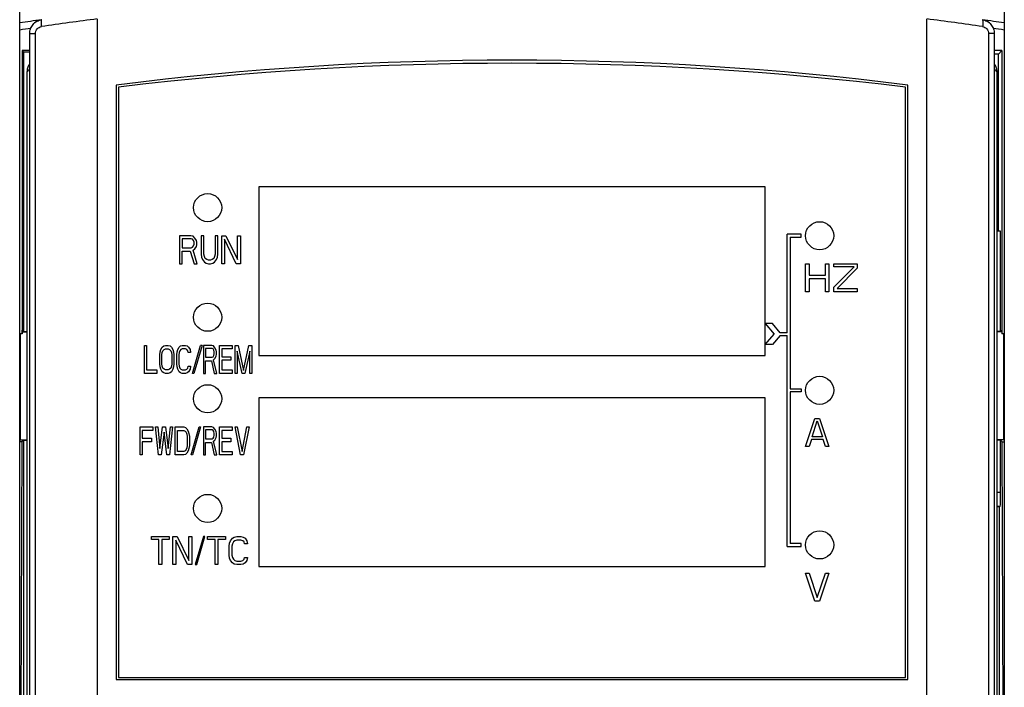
# Model space of a CAD drawing. Header units: millimetres. Extents: x 1117 to 38156, y -1945 to 7303.
# Tile 671 of 831: x 22904 to 22974, y 1904 to 1952. Entities that reach past the tile are written whole.
import ezdxf

# ---------------------------------------------------------------- set-up
doc = ezdxf.new("R2010")
doc.units = ezdxf.units.MM

msp = doc.modelspace()

# ---------------------------------------------------------------- linework, layer by layer
at = {"color": 7, "linetype": 'Continuous'}
for p, q in [((22903.958, 1795.998), (22903.958, 1964.498)), ((22973.958, 1964.498), (22973.958, 1795.998)), ((22909.458, 1951.701), (22909.458, 1867.318)), ((22968.458, 1867.318), (22968.458, 1951.701)), ((22904.633, 1950.667), (22904.633, 1948.139)), ((22904.653, 1950.67), (22905.055, 1950.67)), ((22904.653, 1867.802), (22904.653, 1950.67)), ((22905.055, 1867.802), (22905.055, 1950.67)), ((22973.264, 1950.67), (22972.862, 1950.67)), ((22972.862, 1950.67), (22972.862, 1867.802)), ((22973.264, 1950.67), (22973.264, 1867.8)), ((22973.284, 1948.139), (22973.284, 1950.667)), ((22904.633, 1949.456), (22904.107, 1949.456)), ((22904.107, 1949.456), (22904.211, 1949.351)), ((22904.107, 1949.456), (22904.107, 1929.308)), ((22904.633, 1949.351), (22904.211, 1949.351)), ((22904.211, 1949.351), (22904.211, 1929.475)), ((22973.81, 1949.456), (22973.284, 1949.456)), ((22973.569, 1949.215), (22973.284, 1949.215)), ((22973.81, 1949.456), (22973.569, 1949.215)), ((22973.569, 1936.608), (22973.569, 1949.215)), ((22973.81, 1949.456), (22973.81, 1929.308)), ((22904.458, 1947.936), (22904.633, 1948.139)), ((22904.458, 1947.936), (22904.458, 1867.608)), ((22973.458, 1947.936), (22973.284, 1948.139)), ((22973.458, 1867.608), (22973.458, 1947.936)), ((22910.808, 1947.008), (22910.808, 1904.708)), ((22967.108, 1904.708), (22967.108, 1947.008)), ((22910.958, 1946.858), (22910.958, 1904.858)), ((22966.958, 1904.858), (22966.958, 1946.858)), ((22956.958, 1939.758), (22920.958, 1939.758)), ((22920.958, 1939.758), (22920.958, 1927.758)), ((22956.958, 1927.758), (22956.958, 1939.758)), ((22973.705, 1936.608), (22973.458, 1936.608)), ((22973.705, 1929.475), (22973.705, 1936.608)), ((22916.108, 1936.288), (22915.308, 1936.288)), ((22915.308, 1936.288), (22915.308, 1934.288)), ((22916.142, 1936.075), (22915.508, 1936.075)), ((22915.508, 1936.075), (22915.508, 1935.437)), ((22916.275, 1936.246), (22916.108, 1936.288)), ((22916.242, 1936.033), (22916.142, 1936.075)), ((22916.308, 1935.948), (22916.242, 1936.033)), ((22916.408, 1936.118), (22916.275, 1936.246)), ((22916.342, 1935.82), (22916.308, 1935.948)), ((22916.342, 1935.692), (22916.342, 1935.82)), ((22916.508, 1935.948), (22916.408, 1936.118)), ((22916.542, 1935.82), (22916.508, 1935.948)), ((22916.542, 1935.65), (22916.542, 1935.82)), ((22917.042, 1936.288), (22916.842, 1936.288)), ((22916.842, 1936.288), (22916.842, 1934.969)), ((22917.042, 1934.969), (22917.042, 1936.288)), ((22918.042, 1936.288), (22917.842, 1936.288)), ((22917.842, 1936.288), (22917.842, 1934.969)), ((22918.042, 1934.969), (22918.042, 1936.288)), ((22918.308, 1936.288), (22918.608, 1936.288)), ((22918.308, 1934.288), (22918.308, 1936.288)), ((22919.342, 1934.288), (22918.508, 1936.033)), ((22918.508, 1936.033), (22918.508, 1934.288)), ((22918.608, 1936.288), (22919.442, 1934.586)), ((22919.442, 1936.288), (22919.642, 1936.288)), ((22919.442, 1934.586), (22919.442, 1936.288)), ((22919.642, 1936.288), (22919.642, 1934.288)), ((22959.538, 1936.388), (22958.538, 1936.388)), ((22958.538, 1929.388), (22958.538, 1936.388)), ((22958.738, 1936.188), (22959.538, 1936.188)), ((22958.738, 1936.188), (22958.738, 1925.388)), ((22959.538, 1936.188), (22959.538, 1936.388)), ((22915.508, 1935.437), (22916.142, 1935.437)), ((22915.508, 1935.182), (22916.075, 1935.182)), ((22915.508, 1934.288), (22915.508, 1935.182)), ((22916.075, 1935.182), (22916.342, 1934.288)), ((22916.142, 1935.437), (22916.242, 1935.48)), ((22916.242, 1935.48), (22916.308, 1935.565)), ((22916.275, 1935.267), (22916.408, 1935.352)), ((22916.575, 1934.288), (22916.275, 1935.267)), ((22916.308, 1935.565), (22916.342, 1935.692)), ((22916.408, 1935.352), (22916.508, 1935.522)), ((22916.508, 1935.522), (22916.542, 1935.65)), ((22916.842, 1934.969), (22916.875, 1934.756)), ((22916.875, 1934.756), (22916.942, 1934.586)), ((22916.942, 1934.586), (22917.075, 1934.416)), ((22917.075, 1934.799), (22917.042, 1934.969)), ((22917.142, 1934.671), (22917.075, 1934.799)), ((22917.075, 1934.416), (22917.208, 1934.331)), ((22917.242, 1934.586), (22917.142, 1934.671)), ((22917.208, 1934.331), (22917.375, 1934.288)), ((22917.375, 1934.543), (22917.242, 1934.586)), ((22917.508, 1934.543), (22917.375, 1934.543)), ((22917.642, 1934.586), (22917.508, 1934.543)), ((22917.508, 1934.288), (22917.675, 1934.331)), ((22917.742, 1934.671), (22917.642, 1934.586)), ((22917.675, 1934.331), (22917.808, 1934.416)), ((22917.808, 1934.799), (22917.742, 1934.671)), ((22917.842, 1934.969), (22917.808, 1934.799)), ((22917.808, 1934.416), (22917.942, 1934.586)), ((22917.942, 1934.586), (22918.008, 1934.756)), ((22918.008, 1934.756), (22918.042, 1934.969)), ((22915.308, 1934.288), (22915.508, 1934.288)), ((22916.342, 1934.288), (22916.575, 1934.288)), ((22917.375, 1934.288), (22917.508, 1934.288)), ((22918.508, 1934.288), (22918.308, 1934.288)), ((22919.642, 1934.288), (22919.342, 1934.288)), ((22959.838, 1934.288), (22960.088, 1934.288)), ((22959.838, 1932.288), (22959.838, 1934.288)), ((22960.088, 1934.288), (22960.088, 1933.48)), ((22961.255, 1934.288), (22961.505, 1934.288)), ((22961.255, 1933.48), (22961.255, 1934.288)), ((22961.505, 1934.288), (22961.505, 1932.288)), ((22961.838, 1934.288), (22963.505, 1934.288)), ((22961.838, 1934.075), (22961.838, 1934.288)), ((22963.297, 1934.075), (22961.838, 1934.075)), ((22961.838, 1932.629), (22963.297, 1934.075)), ((22963.505, 1933.99), (22962.088, 1932.543)), ((22963.505, 1934.288), (22963.505, 1933.99)), ((22960.088, 1933.48), (22961.255, 1933.48)), ((22961.255, 1933.224), (22960.088, 1933.224)), ((22960.088, 1933.224), (22960.088, 1932.288)), ((22961.255, 1932.288), (22961.255, 1933.224)), ((22960.088, 1932.288), (22959.838, 1932.288)), ((22961.505, 1932.288), (22961.255, 1932.288)), ((22961.838, 1932.288), (22961.838, 1932.629)), ((22963.505, 1932.288), (22961.838, 1932.288)), ((22962.088, 1932.543), (22963.505, 1932.543)), ((22963.505, 1932.543), (22963.505, 1932.288)), ((22904.107, 1929.308), (22904.108, 1929.579)), ((22904.107, 1929.448), (22904.458, 1929.448)), ((22904.108, 1929.579), (22904.211, 1929.475)), ((22904.211, 1929.475), (22904.458, 1929.475)), ((22957.493, 1930.038), (22956.971, 1930.038)), ((22956.971, 1930.038), (22957.6, 1929.288)), ((22958.038, 1929.388), (22957.493, 1930.038)), ((22973.705, 1929.475), (22973.458, 1929.475)), ((22973.81, 1929.448), (22973.458, 1929.448)), ((22973.809, 1929.579), (22973.705, 1929.475)), ((22973.809, 1929.579), (22973.81, 1929.308)), ((22904.107, 1929.308), (22903.958, 1929.308)), ((22903.972, 1929.308), (22903.972, 1921.768)), ((22956.971, 1928.538), (22957.6, 1929.288)), ((22958.038, 1929.188), (22957.493, 1928.538)), ((22958.538, 1929.388), (22958.038, 1929.388)), ((22958.038, 1929.188), (22958.538, 1929.188)), ((22958.538, 1914.188), (22958.538, 1929.188)), ((22973.958, 1929.308), (22973.81, 1929.308)), ((22973.944, 1921.768), (22973.944, 1929.308)), ((22912.808, 1928.488), (22912.958, 1928.488)), ((22912.808, 1926.488), (22912.808, 1928.488)), ((22912.958, 1928.488), (22912.958, 1926.743)), ((22913.933, 1928.02), (22913.983, 1928.19)), ((22913.983, 1928.19), (22914.083, 1928.36)), ((22914.083, 1928.36), (22914.183, 1928.446)), ((22914.083, 1927.977), (22914.133, 1928.105)), ((22914.133, 1928.105), (22914.208, 1928.19)), ((22914.183, 1928.446), (22914.308, 1928.488)), ((22914.208, 1928.19), (22914.308, 1928.233)), ((22914.308, 1928.488), (22914.508, 1928.488)), ((22914.308, 1928.233), (22914.508, 1928.233)), ((22914.508, 1928.488), (22914.633, 1928.446)), ((22914.508, 1928.233), (22914.608, 1928.19)), ((22914.608, 1928.19), (22914.683, 1928.105)), ((22914.633, 1928.446), (22914.733, 1928.36)), ((22914.683, 1928.105), (22914.733, 1927.977)), ((22914.733, 1928.36), (22914.833, 1928.19)), ((22914.833, 1928.19), (22914.883, 1928.02)), ((22915.133, 1928.02), (22915.183, 1928.19)), ((22915.183, 1928.19), (22915.283, 1928.36)), ((22915.283, 1928.36), (22915.383, 1928.446)), ((22915.333, 1928.105), (22915.283, 1927.977)), ((22915.408, 1928.19), (22915.333, 1928.105)), ((22915.383, 1928.446), (22915.508, 1928.488)), ((22915.508, 1928.233), (22915.408, 1928.19)), ((22915.508, 1928.488), (22915.733, 1928.488)), ((22915.733, 1928.233), (22915.508, 1928.233)), ((22915.733, 1928.488), (22915.858, 1928.446)), ((22915.833, 1928.19), (22915.733, 1928.233)), ((22915.908, 1928.105), (22915.833, 1928.19)), ((22915.858, 1928.446), (22915.958, 1928.36)), ((22915.933, 1927.977), (22915.908, 1928.105)), ((22915.958, 1928.36), (22916.058, 1928.19)), ((22916.058, 1928.19), (22916.083, 1927.977)), ((22916.235, 1926.488), (22916.808, 1928.488)), ((22916.912, 1928.488), (22916.339, 1926.488)), ((22916.912, 1928.488), (22916.808, 1928.488)), ((22917.608, 1928.488), (22917.008, 1928.488)), ((22917.008, 1928.488), (22917.008, 1926.488)), ((22917.633, 1928.275), (22917.158, 1928.275)), ((22917.158, 1928.275), (22917.158, 1927.637)), ((22917.733, 1928.446), (22917.608, 1928.488)), ((22917.708, 1928.233), (22917.633, 1928.275)), ((22917.758, 1928.148), (22917.708, 1928.233)), ((22917.833, 1928.318), (22917.733, 1928.446)), ((22917.783, 1928.02), (22917.758, 1928.148)), ((22917.908, 1928.148), (22917.833, 1928.318)), ((22917.933, 1928.02), (22917.908, 1928.148)), ((22918.158, 1928.488), (22919.058, 1928.488)), ((22918.158, 1926.488), (22918.158, 1928.488)), ((22919.058, 1928.233), (22918.308, 1928.233)), ((22918.308, 1928.233), (22918.308, 1927.68)), ((22919.058, 1928.488), (22919.058, 1928.233)), ((22919.258, 1928.488), (22919.483, 1928.488)), ((22919.258, 1926.488), (22919.258, 1928.488)), ((22919.758, 1926.488), (22919.408, 1928.063)), ((22919.408, 1928.063), (22919.408, 1926.488)), ((22919.483, 1928.488), (22919.858, 1926.701)), ((22919.858, 1926.701), (22920.233, 1928.488)), ((22920.308, 1928.063), (22919.958, 1926.488)), ((22920.233, 1928.488), (22920.458, 1928.488)), ((22920.308, 1926.488), (22920.308, 1928.063)), ((22920.458, 1928.488), (22920.458, 1926.488)), ((22957.493, 1928.538), (22956.971, 1928.538)), ((22913.908, 1927.807), (22913.933, 1928.02)), ((22913.908, 1927.169), (22913.908, 1927.807)), ((22914.058, 1927.807), (22914.083, 1927.977)), ((22914.058, 1927.169), (22914.058, 1927.807)), ((22914.733, 1927.977), (22914.758, 1927.807)), ((22914.758, 1927.807), (22914.758, 1927.169)), ((22914.883, 1928.02), (22914.908, 1927.807)), ((22914.908, 1927.807), (22914.908, 1927.169)), ((22915.108, 1927.807), (22915.133, 1928.02)), ((22915.108, 1927.169), (22915.108, 1927.807)), ((22915.283, 1927.977), (22915.258, 1927.807)), ((22915.258, 1927.807), (22915.258, 1927.169)), ((22916.083, 1927.977), (22915.933, 1927.977)), ((22917.158, 1927.637), (22917.633, 1927.637)), ((22917.158, 1927.382), (22917.583, 1927.382)), ((22917.158, 1926.488), (22917.158, 1927.382)), ((22917.583, 1927.382), (22917.783, 1926.488)), ((22917.633, 1927.637), (22917.708, 1927.68)), ((22917.708, 1927.68), (22917.758, 1927.765)), ((22917.733, 1927.467), (22917.833, 1927.552)), ((22917.958, 1926.488), (22917.733, 1927.467)), ((22917.758, 1927.765), (22917.783, 1927.892)), ((22917.783, 1927.892), (22917.783, 1928.02)), ((22917.833, 1927.552), (22917.908, 1927.722)), ((22917.908, 1927.722), (22917.933, 1927.85)), ((22917.933, 1927.85), (22917.933, 1928.02)), ((22918.308, 1927.68), (22918.958, 1927.68)), ((22918.958, 1927.424), (22918.308, 1927.424)), ((22918.308, 1927.424), (22918.308, 1926.743)), ((22918.958, 1927.68), (22918.958, 1927.424)), ((22920.958, 1927.758), (22956.958, 1927.758)), ((22912.958, 1926.743), (22913.708, 1926.743)), ((22913.708, 1926.743), (22913.708, 1926.488)), ((22913.933, 1926.956), (22913.908, 1927.169)), ((22913.983, 1926.786), (22913.933, 1926.956)), ((22914.083, 1926.616), (22913.983, 1926.786)), ((22914.083, 1926.999), (22914.058, 1927.169)), ((22914.133, 1926.871), (22914.083, 1926.999)), ((22914.208, 1926.786), (22914.133, 1926.871)), ((22914.308, 1926.743), (22914.208, 1926.786)), ((22914.508, 1926.743), (22914.308, 1926.743)), ((22914.608, 1926.786), (22914.508, 1926.743)), ((22914.683, 1926.871), (22914.608, 1926.786)), ((22914.733, 1926.999), (22914.683, 1926.871)), ((22914.758, 1927.169), (22914.733, 1926.999)), ((22914.833, 1926.786), (22914.733, 1926.616)), ((22914.883, 1926.956), (22914.833, 1926.786)), ((22914.908, 1927.169), (22914.883, 1926.956)), ((22915.133, 1926.956), (22915.108, 1927.169)), ((22915.183, 1926.786), (22915.133, 1926.956)), ((22915.283, 1926.616), (22915.183, 1926.786)), ((22915.258, 1927.169), (22915.283, 1926.999)), ((22915.283, 1926.999), (22915.333, 1926.871)), ((22915.333, 1926.871), (22915.408, 1926.786)), ((22915.408, 1926.786), (22915.508, 1926.743)), ((22915.508, 1926.743), (22915.733, 1926.743)), ((22915.733, 1926.743), (22915.833, 1926.786)), ((22915.833, 1926.786), (22915.908, 1926.871)), ((22915.908, 1926.871), (22915.933, 1926.999)), ((22915.933, 1926.999), (22916.083, 1926.999)), ((22916.058, 1926.786), (22915.958, 1926.616)), ((22916.083, 1926.999), (22916.058, 1926.786)), ((22918.308, 1926.743), (22919.058, 1926.743)), ((22919.058, 1926.743), (22919.058, 1926.488)), ((22913.708, 1926.488), (22912.808, 1926.488)), ((22914.183, 1926.531), (22914.083, 1926.616)), ((22914.308, 1926.488), (22914.183, 1926.531)), ((22914.508, 1926.488), (22914.308, 1926.488)), ((22914.633, 1926.531), (22914.508, 1926.488)), ((22914.733, 1926.616), (22914.633, 1926.531)), ((22915.383, 1926.531), (22915.283, 1926.616)), ((22915.508, 1926.488), (22915.383, 1926.531)), ((22915.733, 1926.488), (22915.508, 1926.488)), ((22915.858, 1926.531), (22915.733, 1926.488)), ((22915.958, 1926.616), (22915.858, 1926.531)), ((22916.339, 1926.488), (22916.235, 1926.488)), ((22917.008, 1926.488), (22917.158, 1926.488)), ((22917.783, 1926.488), (22917.958, 1926.488)), ((22919.058, 1926.488), (22918.158, 1926.488)), ((22919.408, 1926.488), (22919.258, 1926.488)), ((22919.958, 1926.488), (22919.758, 1926.488)), ((22920.458, 1926.488), (22920.308, 1926.488)), ((22958.738, 1925.388), (22959.538, 1925.388)), ((22959.538, 1925.388), (22959.538, 1925.188)), ((22956.958, 1924.758), (22920.958, 1924.758)), ((22920.958, 1924.758), (22920.958, 1912.758)), ((22956.958, 1912.758), (22956.958, 1924.758)), ((22959.538, 1925.188), (22958.738, 1925.188)), ((22958.738, 1925.188), (22958.738, 1914.388)), ((22959.838, 1921.288), (22960.505, 1923.288)), ((22960.505, 1923.288), (22960.838, 1923.288)), ((22960.838, 1923.288), (22961.505, 1921.288)), ((22912.508, 1922.688), (22913.408, 1922.688)), ((22912.508, 1920.688), (22912.508, 1922.688)), ((22913.408, 1922.433), (22912.658, 1922.433)), ((22912.658, 1922.433), (22912.658, 1921.88)), ((22913.408, 1922.688), (22913.408, 1922.433)), ((22913.608, 1922.688), (22913.758, 1922.688)), ((22913.808, 1920.688), (22913.608, 1922.688)), ((22913.758, 1922.688), (22913.908, 1921.156)), ((22913.908, 1921.156), (22914.108, 1922.688)), ((22914.108, 1922.688), (22914.308, 1922.688)), ((22914.308, 1922.688), (22914.508, 1921.156)), ((22914.508, 1921.156), (22914.658, 1922.688)), ((22914.808, 1922.688), (22914.608, 1920.688)), ((22914.658, 1922.688), (22914.808, 1922.688)), ((22915.008, 1922.688), (22915.608, 1922.688)), ((22915.008, 1920.688), (22915.008, 1922.688)), ((22915.158, 1922.433), (22915.608, 1922.433)), ((22915.158, 1920.943), (22915.158, 1922.433)), ((22915.608, 1922.688), (22915.733, 1922.646)), ((22915.608, 1922.433), (22915.708, 1922.39)), ((22915.733, 1922.646), (22915.833, 1922.56)), ((22915.833, 1922.56), (22915.933, 1922.39)), ((22916.131, 1920.688), (22916.704, 1922.688)), ((22916.808, 1922.688), (22916.235, 1920.688)), ((22916.704, 1922.688), (22916.808, 1922.688)), ((22917.608, 1922.688), (22917.008, 1922.688)), ((22917.008, 1922.688), (22917.008, 1920.688)), ((22917.633, 1922.475), (22917.158, 1922.475)), ((22917.158, 1922.475), (22917.158, 1921.837)), ((22917.733, 1922.646), (22917.608, 1922.688)), ((22917.708, 1922.433), (22917.633, 1922.475)), ((22917.758, 1922.348), (22917.708, 1922.433)), ((22917.833, 1922.518), (22917.733, 1922.646)), ((22917.908, 1922.348), (22917.833, 1922.518)), ((22918.158, 1922.688), (22919.058, 1922.688)), ((22918.158, 1920.688), (22918.158, 1922.688)), ((22919.058, 1922.433), (22918.308, 1922.433)), ((22918.308, 1922.433), (22918.308, 1921.88)), ((22919.058, 1922.688), (22919.058, 1922.433)), ((22919.258, 1922.688), (22919.408, 1922.688)), ((22919.658, 1920.688), (22919.258, 1922.688)), ((22919.408, 1922.688), (22919.758, 1920.943)), ((22919.758, 1920.943), (22920.108, 1922.688)), ((22920.258, 1922.688), (22919.858, 1920.688)), ((22920.108, 1922.688), (22920.258, 1922.688)), ((22960.297, 1921.969), (22960.672, 1923.118)), ((22960.672, 1923.118), (22961.047, 1921.969)), ((22903.942, 1921.768), (22904.458, 1921.768)), ((22904.084, 1921.614), (22904.211, 1921.742)), ((22904.211, 1921.742), (22904.458, 1921.742)), ((22904.211, 1921.742), (22904.211, 1887.675)), ((22912.658, 1921.88), (22913.308, 1921.88)), ((22913.308, 1921.88), (22913.308, 1921.624)), ((22914.208, 1922.305), (22914.008, 1920.688)), ((22914.408, 1920.688), (22914.208, 1922.305)), ((22915.708, 1922.39), (22915.783, 1922.305)), ((22915.783, 1922.305), (22915.833, 1922.177)), ((22915.833, 1922.177), (22915.858, 1922.007)), ((22915.858, 1922.007), (22915.858, 1921.369)), ((22915.933, 1922.39), (22915.983, 1922.22)), ((22915.983, 1922.22), (22916.008, 1922.007)), ((22916.008, 1922.007), (22916.008, 1921.369)), ((22917.158, 1921.837), (22917.633, 1921.837)), ((22917.633, 1921.837), (22917.708, 1921.88)), ((22917.708, 1921.88), (22917.758, 1921.965)), ((22917.733, 1921.667), (22917.833, 1921.752)), ((22917.783, 1922.22), (22917.758, 1922.348)), ((22917.758, 1921.965), (22917.783, 1922.092)), ((22917.783, 1922.092), (22917.783, 1922.22)), ((22917.833, 1921.752), (22917.908, 1921.922)), ((22917.933, 1922.22), (22917.908, 1922.348)), ((22917.908, 1921.922), (22917.933, 1922.05)), ((22917.933, 1922.05), (22917.933, 1922.22)), ((22918.308, 1921.88), (22918.958, 1921.88)), ((22918.958, 1921.88), (22918.958, 1921.624)), ((22960.255, 1921.799), (22960.088, 1921.288)), ((22961.088, 1921.799), (22960.255, 1921.799)), ((22961.047, 1921.969), (22960.297, 1921.969)), ((22961.255, 1921.288), (22961.088, 1921.799)), ((22973.975, 1921.768), (22973.458, 1921.768)), ((22973.705, 1921.742), (22973.458, 1921.742)), ((22973.833, 1921.614), (22973.705, 1921.742)), ((22973.705, 1918.052), (22973.705, 1921.742)), ((22904.084, 1921.614), (22903.958, 1921.614)), ((22904.084, 1921.614), (22903.958, 1879.308)), ((22913.308, 1921.624), (22912.658, 1921.624)), ((22912.658, 1921.624), (22912.658, 1920.688)), ((22915.783, 1921.071), (22915.708, 1920.986)), ((22915.833, 1921.199), (22915.783, 1921.071)), ((22915.858, 1921.369), (22915.833, 1921.199)), ((22915.983, 1921.156), (22915.933, 1920.986)), ((22916.008, 1921.369), (22915.983, 1921.156)), ((22917.158, 1921.582), (22917.583, 1921.582)), ((22917.158, 1920.688), (22917.158, 1921.582)), ((22917.583, 1921.582), (22917.783, 1920.688)), ((22917.958, 1920.688), (22917.733, 1921.667)), ((22918.958, 1921.624), (22918.308, 1921.624)), ((22918.308, 1921.624), (22918.308, 1920.943)), ((22960.088, 1921.288), (22959.838, 1921.288)), ((22961.505, 1921.288), (22961.255, 1921.288)), ((22973.833, 1921.614), (22973.958, 1921.614)), ((22973.958, 1879.308), (22973.833, 1921.614)), ((22912.658, 1920.688), (22912.508, 1920.688)), ((22914.008, 1920.688), (22913.808, 1920.688)), ((22914.608, 1920.688), (22914.408, 1920.688)), ((22915.608, 1920.688), (22915.008, 1920.688)), ((22915.608, 1920.943), (22915.158, 1920.943)), ((22915.708, 1920.986), (22915.608, 1920.943)), ((22915.733, 1920.731), (22915.608, 1920.688)), ((22915.833, 1920.816), (22915.733, 1920.731)), ((22915.933, 1920.986), (22915.833, 1920.816)), ((22916.235, 1920.688), (22916.131, 1920.688)), ((22917.008, 1920.688), (22917.158, 1920.688)), ((22917.783, 1920.688), (22917.958, 1920.688)), ((22919.058, 1920.688), (22918.158, 1920.688)), ((22918.308, 1920.943), (22919.058, 1920.943)), ((22919.058, 1920.943), (22919.058, 1920.688)), ((22919.858, 1920.688), (22919.658, 1920.688)), ((22973.458, 1918.052), (22973.705, 1918.052)), ((22973.458, 1917.052), (22973.688, 1917.052)), ((22973.644, 1917.008), (22973.458, 1917.008)), ((22973.688, 1917.052), (22973.644, 1917.008)), ((22973.644, 1892.808), (22973.644, 1917.008)), ((22913.308, 1914.888), (22914.575, 1914.888)), ((22913.308, 1914.675), (22913.308, 1914.888)), ((22914.575, 1914.888), (22914.575, 1914.675)), ((22914.842, 1914.888), (22915.142, 1914.888)), ((22914.842, 1912.888), (22914.842, 1914.888)), ((22915.142, 1914.888), (22915.975, 1913.186)), ((22915.975, 1914.888), (22916.175, 1914.888)), ((22915.975, 1913.186), (22915.975, 1914.888)), ((22916.175, 1914.888), (22916.175, 1912.888)), ((22917.004, 1914.888), (22916.431, 1912.888)), ((22916.535, 1912.888), (22917.108, 1914.888)), ((22917.108, 1914.888), (22917.004, 1914.888)), ((22917.308, 1914.888), (22918.575, 1914.888)), ((22917.308, 1914.675), (22917.308, 1914.888)), ((22918.575, 1914.888), (22918.575, 1914.675)), ((22918.942, 1914.59), (22919.075, 1914.76)), ((22919.075, 1914.76), (22919.208, 1914.846)), ((22919.208, 1914.846), (22919.375, 1914.888)), ((22919.375, 1914.888), (22919.675, 1914.888)), ((22919.675, 1914.888), (22919.842, 1914.846)), ((22919.842, 1914.846), (22919.975, 1914.76)), ((22919.975, 1914.76), (22920.108, 1914.59)), ((22913.842, 1914.675), (22913.308, 1914.675)), ((22913.842, 1912.888), (22913.842, 1914.675)), ((22914.575, 1914.675), (22914.042, 1914.675)), ((22914.042, 1914.675), (22914.042, 1912.888)), ((22915.875, 1912.888), (22915.042, 1914.633)), ((22915.042, 1914.633), (22915.042, 1912.888)), ((22917.842, 1914.675), (22917.308, 1914.675)), ((22917.842, 1912.888), (22917.842, 1914.675)), ((22918.575, 1914.675), (22918.042, 1914.675)), ((22918.042, 1914.675), (22918.042, 1912.888)), ((22918.842, 1914.207), (22918.875, 1914.42)), ((22918.842, 1913.569), (22918.842, 1914.207)), ((22918.875, 1914.42), (22918.942, 1914.59)), ((22919.075, 1914.377), (22919.042, 1914.207)), ((22919.042, 1914.207), (22919.042, 1913.569)), ((22919.142, 1914.505), (22919.075, 1914.377)), ((22919.242, 1914.59), (22919.142, 1914.505)), ((22919.375, 1914.633), (22919.242, 1914.59)), ((22919.675, 1914.633), (22919.375, 1914.633)), ((22919.808, 1914.59), (22919.675, 1914.633)), ((22919.908, 1914.505), (22919.808, 1914.59)), ((22919.942, 1914.377), (22919.908, 1914.505)), ((22920.142, 1914.377), (22919.942, 1914.377)), ((22920.108, 1914.59), (22920.142, 1914.377)), ((22958.538, 1914.188), (22959.538, 1914.188)), ((22959.538, 1914.388), (22958.738, 1914.388)), ((22959.538, 1914.188), (22959.538, 1914.388)), ((22918.875, 1913.356), (22918.842, 1913.569)), ((22918.942, 1913.186), (22918.875, 1913.356)), ((22919.042, 1913.569), (22919.075, 1913.399)), ((22919.075, 1913.399), (22919.142, 1913.271)), ((22919.908, 1913.271), (22919.942, 1913.399)), ((22919.942, 1913.399), (22920.142, 1913.399)), ((22920.142, 1913.399), (22920.108, 1913.186)), ((22914.042, 1912.888), (22913.842, 1912.888)), ((22915.042, 1912.888), (22914.842, 1912.888)), ((22916.175, 1912.888), (22915.875, 1912.888)), ((22916.431, 1912.888), (22916.535, 1912.888)), ((22918.042, 1912.888), (22917.842, 1912.888)), ((22919.075, 1913.016), (22918.942, 1913.186)), ((22919.208, 1912.931), (22919.075, 1913.016)), ((22919.142, 1913.271), (22919.242, 1913.186)), ((22919.375, 1912.888), (22919.208, 1912.931)), ((22919.242, 1913.186), (22919.375, 1913.143)), ((22919.375, 1913.143), (22919.675, 1913.143)), ((22919.675, 1912.888), (22919.375, 1912.888)), ((22919.675, 1913.143), (22919.808, 1913.186)), ((22919.842, 1912.931), (22919.675, 1912.888)), ((22919.808, 1913.186), (22919.908, 1913.271)), ((22919.975, 1913.016), (22919.842, 1912.931)), ((22920.108, 1913.186), (22919.975, 1913.016)), ((22920.958, 1912.758), (22956.958, 1912.758)), ((22959.838, 1912.288), (22960.088, 1912.288)), ((22960.505, 1910.288), (22959.838, 1912.288)), ((22960.088, 1912.288), (22960.672, 1910.543)), ((22960.672, 1910.543), (22961.255, 1912.288)), ((22961.505, 1912.288), (22960.838, 1910.288)), ((22961.255, 1912.288), (22961.505, 1912.288)), ((22960.838, 1910.288), (22960.505, 1910.288)), ((22910.808, 1904.708), (22967.108, 1904.708)), ((22910.958, 1904.858), (22966.958, 1904.858))]:
    msp.add_line(p, q, dxfattribs=at)
for centre in [(22917.308, 1938.288), (22960.838, 1936.288), (22917.308, 1930.488), (22960.838, 1925.288), (22917.308, 1924.688), (22917.308, 1916.888), (22960.838, 1914.288)]:
    msp.add_circle(centre, 1, dxfattribs=at)
for centre, radius, start, end in [((22938.958, 1724.441), 229.667, 98.38106, 98.76574), ((22905.633, 1950.667), 1, 98.3803, 179.99158), ((22938.861, 1724.437), 229.171, 97.37154, 98.37461), ((22939.056, 1724.437), 229.171, 81.62539, 82.62846), ((22972.284, 1950.667), 1, 0.00844, 81.61968), ((22938.958, 1724.441), 229.667, 81.23426, 81.61894), ((22938.958, 1724.441), 229.167, 98.58917, 98.78501), ((22938.958, 1724.441), 229.167, 81.21499, 81.41083), ((22905.463, 1947.934), 1.005, 145.81846, 163.71822), ((22938.958, 1724.441), 224.34, 82.79156, 97.20844), ((22938.958, 1717.12), 231.438, 83.05119, 96.94881), ((22972.454, 1947.934), 1.005, 16.29419, 34.18023), ((22905.465, 1947.935), 1.006, 163.80705, 179.952), ((22972.452, 1947.935), 1.006, 0.0482, 16.20543)]:
    msp.add_arc(centre, radius, start, end, dxfattribs=at)
msp.add_ellipse((22973.688, 1918.052), major_axis=(0, 1), ratio=0.017455, start_param=-3.124139, end_param=-1.570796, dxfattribs=at)
for points, knots in [([(22904.653, 1950.67), (22904.653, 1950.788), (22904.696, 1951.027), (22904.881, 1951.338), (22905.162, 1951.565), (22905.392, 1951.642), (22905.509, 1951.659)], [0, 0, 0, 0, 0.25044, 0.500605, 0.750426, 1, 1, 1, 1]), ([(22905.055, 1950.67), (22905.055, 1950.729), (22905.077, 1950.849), (22905.17, 1951.005), (22905.311, 1951.118), (22905.425, 1951.156), (22905.483, 1951.164)], [0, 0, 0, 0, 0.252042, 0.502904, 0.752116, 1, 1, 1, 1]), ([(22905.478, 1951.618), (22905.47, 1951.593), (22905.462, 1951.532), (22905.459, 1951.38), (22905.471, 1951.254), (22905.483, 1951.164)], [0, 0, 0, 0, 0.168671, 0.403598, 1, 1, 1, 1]), ([(22905.509, 1951.659), (22905.505, 1951.659), (22905.489, 1951.651), (22905.482, 1951.631), (22905.478, 1951.618)], [0, 0, 0, 0, 0.179584, 1, 1, 1, 1]), ([(22972.408, 1951.659), (22972.525, 1951.642), (22972.754, 1951.565), (22973.036, 1951.338), (22973.221, 1951.027), (22973.264, 1950.788), (22973.264, 1950.67)], [0, 0, 0, 0, 0.249574, 0.499395, 0.749559, 1, 1, 1, 1]), ([(22972.408, 1951.659), (22972.411, 1951.659), (22972.428, 1951.651), (22972.435, 1951.631), (22972.439, 1951.617)], [0, 0, 0, 0, 0.179588, 1, 1, 1, 1]), ([(22972.439, 1951.617), (22972.446, 1951.593), (22972.455, 1951.532), (22972.458, 1951.38), (22972.446, 1951.254), (22972.433, 1951.164)], [0, 0, 0, 0, 0.168668, 0.403592, 1, 1, 1, 1]), ([(22972.433, 1951.164), (22972.491, 1951.156), (22972.606, 1951.118), (22972.747, 1951.005), (22972.84, 1950.849), (22972.862, 1950.729), (22972.862, 1950.67)], [0, 0, 0, 0, 0.247884, 0.497096, 0.747958, 1, 1, 1, 1])]:
    msp.add_open_spline(points, degree=3, knots=knots, dxfattribs=at)

doc.saveas('drawing.dxf')
